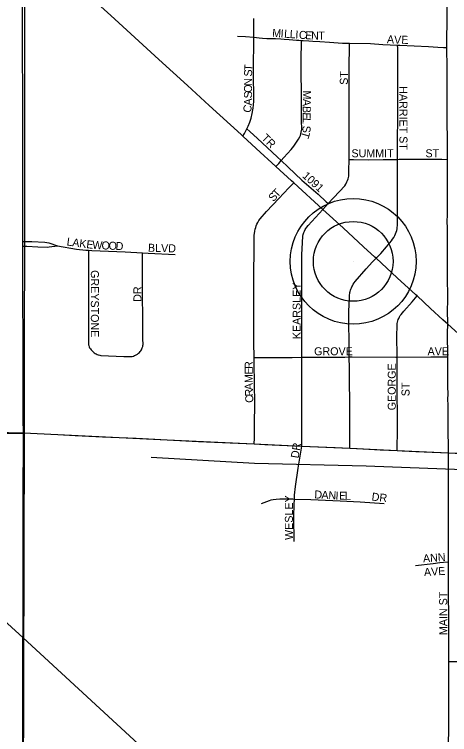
# Model space of a CAD drawing. Extents: x 1443599 to 1910620, y 1028088 to 1361369.
# Drawn here: x 1712516 to 1715234, y 1301291 to 1305788 of the extents above; entities that cross this region are included whole.
import ezdxf

# ---------------------------------------------------------------- set-up
doc = ezdxf.new("R2010")
doc.units = 0
for name, color, linetype in [('GM_X_City_Street', 7, 'Continuous'), ('GM_X_City_Street_Text', 7, 'Continuous'), ('GM_X_Corporation', 7, 'Continuous'), ('GM_X_Minor_River', 7, 'Continuous'), ('GM_X_Rail_Line', 7, 'Continuous'), ('GM_X_Section', 7, 'Continuous'), ('GM_X_State_Route', 7, 'Continuous'), ('GM_X_Township_Road', 7, 'Continuous'), ('GM_X_Township_Subdivision', 7, 'Continuous'), ('GM_X_Township_Subdivision_Text', 7, 'Continuous'), ('GM_X_Unincorporated', 7, 'Continuous'), ('GM_X_Unincorporated_Location', 7, 'Continuous')]:
    doc.layers.add(name, color=color, linetype=linetype)

msp = doc.modelspace()

# ---------------------------------------------------------------- linework, layer by layer
at = {"layer": 'GM_X_City_Street'}
for points in [[(1714264, 1302761.4), (1714265.4, 1302785.3), (1714271.9, 1302840.4), (1714288.4, 1302953.9), (1714310.8, 1303092.8)], [(1715227.5, 1302369.1), (1715226.8, 1302528.1), (1715226.6, 1302662.7), (1715226.1, 1302807.3), (1715226.9, 1303027.2), (1715226.9, 1303051.1)], [(1714058.8, 1302734.9), (1714109.1, 1302753.3), (1714120, 1302756.7), (1714131.4, 1302758.7), (1714150.8, 1302761.4), (1714173.7, 1302762.6), (1714226.2, 1302762.5), (1714264, 1302761.4)], [(1714262.1, 1302497.6), (1714261.1, 1302651.4), (1714262.2, 1302729.9), (1714264, 1302761.4)], [(1714264, 1302761.4), (1714367.3, 1302758.4), (1714550.9, 1302749.9), (1714675.5, 1302744.3), (1714824.9, 1302734.3)], [(1715020.4, 1302347.3), (1715130.9, 1302360.4), (1715173.3, 1302365.3), (1715196.2, 1302366.9), (1715227.5, 1302369.1)], [(1715228.3, 1301748.4), (1715228.1, 1302009.2), (1715227.5, 1302186.6), (1715227.6, 1302354), (1715227.5, 1302369.1)], [(1715223.7, 1300410), (1715223.6, 1300569.3), (1715224.7, 1300749.8), (1715224.8, 1300904), (1715224.9, 1301068.1), (1715229.4, 1301347), (1715228.3, 1301748.4)], [(1715228.3, 1301748.4), (1715321.5, 1301747.4), (1715399.3, 1301746.5)]]:
    msp.add_lwpolyline(points, dxfattribs=at)
at = {"layer": 'GM_X_Corporation'}
msp.add_lwpolyline([(1712571.8, 1303175.5), (1713469.4, 1303131.5), (1714013.8, 1303105.9), (1714310.8, 1303092.8), (1714610.2, 1303080), (1714906.6, 1303064.5), (1715226.9, 1303051.1), (1715891.5, 1303018.1), (1715882.7, 1301689), (1716203.4, 1301680.6), (1716692.7, 1301653.4), (1717096.3, 1301644.2), (1717846.8, 1301639.9), (1717841.6, 1297296.8), (1715191.6, 1297404.4), (1715221.2, 1296431.9), (1714870.9, 1296440.1), (1714849.9, 1297415.5), (1712576.5, 1297520.9), (1712572.9, 1297851.5), (1712551, 1299109), (1712558.7, 1299837.2), (1712566.8, 1300514.1)], close=True, dxfattribs=at)
at = {"layer": 'GM_X_Minor_River'}
msp.add_lwpolyline([(1716151.5, 1302869.9), (1716095.1, 1302932.8), (1715318.3, 1302945.3), (1714713.4, 1302967), (1714014.6, 1302984.3), (1713370, 1303020.8)], dxfattribs=at)
at = {"layer": 'GM_X_Rail_Line'}
msp.add_lwpolyline([(1696744.3, 1316617.1), (1698385.1, 1315090.2), (1701154.9, 1312492.5), (1703396, 1310407.2), (1704083.6, 1309768.9), (1706188.7, 1307823.9), (1708668.6, 1305506.3), (1710656.1, 1303646.9), (1712569.5, 1301894.9), (1713874.3, 1300693.4), (1714236.6, 1300385.6)], dxfattribs=at)
at = {"layer": 'GM_X_Section'}
for points in [[(1707230.9, 1308545.8), (1712581.9, 1308512.5), (1712576.7, 1303171.3), (1707262.2, 1303236.3)], [(1707262.2, 1303236.3), (1712576.7, 1303171.3), (1712561.7, 1297844.2), (1707289, 1297884.8)]]:
    msp.add_lwpolyline(points, close=True, dxfattribs=at)
at = {"layer": 'GM_X_State_Route'}
msp.add_lwpolyline([(1715332.6, 1303754.3), (1715221.7, 1303854.1), (1715192, 1303881.5), (1715114.7, 1303952.9), (1715031.7, 1304030.5), (1715023.7, 1304038), (1714906.5, 1304143.4), (1714774.4, 1304265.5), (1714766.6, 1304272.7), (1714696.7, 1304337.2), (1714568.2, 1304454.6), (1714442.1, 1304570.5), (1714260.5, 1304737.4), (1714246.8, 1304750), (1714148.9, 1304837.6), (1714148.8, 1304837.6), (1714025.2, 1304950.6), (1713942.8, 1305028.2), (1713932.1, 1305038.4), (1713732.4, 1305218.9), (1713597.4, 1305343.7), (1713417.1, 1305506.6), (1713116.9, 1305781.6), (1712974.8, 1305913.1)], dxfattribs=at)
at = {"layer": 'GM_X_Township_Road'}
for points in [[(1712567.9, 1304369.4), (1712568.3, 1304514.3), (1712568.7, 1304766.5), (1712567.8, 1305137.4), (1712567.4, 1305268.8), (1712568.6, 1305347.3), (1712566.8, 1305491.6), (1712566.5, 1305731.3), (1712566.3, 1305869.2), (1712566.8, 1306095.7), (1712567.3, 1306161.1), (1712567.6, 1306256), (1712567.8, 1306290.1)], [(1715217.3, 1305581.5), (1715217.1, 1305646.6), (1715217.6, 1305731.8), (1715218.1, 1305863.3)], [(1715220.5, 1304883.3), (1715220.5, 1305005.1), (1715220.2, 1305018.1), (1715219.1, 1305106.3), (1715218.4, 1305125.5), (1715218.9, 1305227.1), (1715217.9, 1305299.4), (1715218.4, 1305371.5), (1715217.7, 1305453.2), (1715217.3, 1305581.5)], [(1715221.7, 1303854.1), (1715222, 1303883.9), (1715221.4, 1303915.4), (1715223.2, 1304027.3), (1715221.2, 1304142.4), (1715220.4, 1304253.8), (1715220, 1304263.8), (1715219.6, 1304286.6), (1715219.9, 1304316), (1715220.1, 1304378.3), (1715220.2, 1304417.7), (1715219.5, 1304463.7), (1715219.4, 1304486.7), (1715220.6, 1304545.5), (1715220.7, 1304588.3), (1715221, 1304657.2), (1715221.1, 1304676.9), (1715220.7, 1304713.1), (1715221, 1304758.9), (1715220.9, 1304814.8), (1715220.4, 1304844.2), (1715220.5, 1304850.8), (1715220.5, 1304883.3)], [(1712567.9, 1304341.7), (1712567.9, 1304356.7), (1712567.9, 1304369.4)], [(1712571.8, 1303175.5), (1712570.7, 1303260.1), (1712571, 1303335.6), (1712570.9, 1303588.5), (1712570, 1303801.8), (1712569, 1303975.9), (1712567.9, 1304264.7), (1712567.9, 1304341.7)], [(1715222, 1303650.6), (1715220.9, 1303798.1), (1715221.7, 1303854.1)], [(1715226.9, 1303051.1), (1715225.4, 1303223.8), (1715225.4, 1303269.8), (1715223.9, 1303345.4), (1715223.6, 1303387.9), (1715224, 1303414), (1715223.2, 1303466.6), (1715222.2, 1303566), (1715222.8, 1303604.4), (1715222, 1303650.3), (1715222, 1303650.6)], [(1709923.1, 1303196.3), (1709941.5, 1303196.1), (1710210.8, 1303194), (1710578.4, 1303190.9), (1710992.1, 1303186.9), (1711103.7, 1303185.3), (1711152.9, 1303184.7), (1711198.8, 1303184.8), (1711248.1, 1303184.9), (1711297.2, 1303184.9), (1711461.4, 1303184.3), (1711533.6, 1303183.9), (1711566.4, 1303183.8), (1711609, 1303183.5), (1711996.4, 1303178.4), (1712111.4, 1303178.9), (1712219.7, 1303178.4), (1712438.1, 1303177.5), (1712478.4, 1303176.9), (1712571.8, 1303175.5)], [(1712566.8, 1300514.1), (1712566.9, 1300617.4), (1712567, 1300666.6), (1712568.6, 1300922.3), (1712569.1, 1301217.7), (1712570.6, 1301430.9), (1712568.2, 1301873.1), (1712570.5, 1301925.5), (1712570, 1302177.8), (1712569.5, 1302745.4), (1712571.8, 1303175.5)], [(1712571.8, 1303175.5), (1712787.4, 1303164.1), (1712895.6, 1303158.7), (1713066, 1303150.7), (1713275.9, 1303141.7), (1713469.4, 1303131.5), (1713666.1, 1303121.6), (1714013.8, 1303105.9)], [(1714013.8, 1303105.9), (1714079.2, 1303102.9), (1714310.8, 1303092.8)], [(1714310.8, 1303092.8), (1714517.9, 1303083.7), (1714610.2, 1303080)], [(1714610.2, 1303080), (1714655.5, 1303078.2), (1714799.8, 1303070.2), (1714906.6, 1303064.5)], [(1714906.6, 1303064.5), (1714937.4, 1303062.9), (1715022.6, 1303059.8), (1715226.9, 1303051.1)], [(1715226.9, 1303051.1), (1715285, 1303048.6), (1715471.8, 1303038.7), (1715891.5, 1303018.2)]]:
    msp.add_lwpolyline(points, dxfattribs=at)
at = {"layer": 'GM_X_Township_Subdivision'}
for points in [[(1714011.1, 1305645.8), (1714011.5, 1305687.9), (1714010.8, 1305762.2)], [(1713909.2, 1305652.7), (1713958.1, 1305650.1), (1714011.1, 1305645.8)], [(1713967.4, 1305073.3), (1713976.6, 1305090), (1713986.1, 1305114.5), (1713993.6, 1305139.7), (1714001.3, 1305168.7), (1714007.1, 1305203.2), (1714009.1, 1305222.8), (1714011, 1305246.2), (1714010.7, 1305295), (1714009.9, 1305385.1), (1714009, 1305433.8), (1714011.1, 1305645.8)], [(1714011.1, 1305645.8), (1714045.1, 1305642.3), (1714065.6, 1305639.1), (1714092.3, 1305638.5), (1714145.7, 1305637.2), (1714179.6, 1305635.2), (1714200.4, 1305634.6), (1714231.7, 1305632.7), (1714276.7, 1305628.1), (1714292.8, 1305626.6), (1714309.2, 1305625.4)], [(1714181.4, 1304875.4), (1714198, 1304894.6), (1714244.2, 1304945.7), (1714261.2, 1304966.2), (1714277.7, 1304990.2), (1714289.8, 1305008.8), (1714297.6, 1305023.2), (1714301.5, 1305033), (1714304.8, 1305042.1), (1714307.4, 1305053.2), (1714310, 1305072.7), (1714310, 1305091), (1714309.3, 1305107.9), (1714308.6, 1305139.2), (1714308.3, 1305201.7), (1714308.6, 1305219.9), (1714308.6, 1305248.6), (1714308.6, 1305271.4), (1714307.9, 1305327.1), (1714307.4, 1305396.2), (1714306.6, 1305469.5), (1714305.9, 1305494.9), (1714306, 1305536.4), (1714307.9, 1305588), (1714309.2, 1305625.4)], [(1714309.2, 1305625.4), (1714319.1, 1305624.8), (1714354, 1305622.7), (1714379.4, 1305621.3), (1714424.2, 1305618.7), (1714483, 1305615.3), (1714564.2, 1305609.6), (1714609.1, 1305608.6)], [(1714605.5, 1304882.4), (1714606.6, 1305136.9), (1714606.2, 1305235.3), (1714606.4, 1305458.1), (1714608.8, 1305590.7), (1714609.1, 1305608.6)], [(1714609.1, 1305608.6), (1714740.3, 1305605.8), (1714815.6, 1305600.8), (1714909.1, 1305596)], [(1714909.1, 1305596), (1714921.8, 1305595.4), (1715102.3, 1305587.3), (1715160.4, 1305584.7), (1715196.2, 1305582.7), (1715217.3, 1305581.5)], [(1714909.1, 1304883.3), (1714909.1, 1304916.6), (1714910.3, 1305227.5), (1714910.8, 1305430.2), (1714909.3, 1305578.4), (1714909.1, 1305596)], [(1713942.8, 1305028.2), (1713952.3, 1305045.6), (1713967.4, 1305073.3)], [(1713967.4, 1305073.3), (1713985.4, 1305057.2), (1714033.8, 1305014.1), (1714093.6, 1304958), (1714158.3, 1304897.5), (1714181.4, 1304875.4)], [(1714148.8, 1304837.6), (1714166.4, 1304858), (1714181.4, 1304875.4)], [(1714181.4, 1304875.4), (1714224.8, 1304834.2), (1714311.5, 1304754), (1714412.5, 1304665.1), (1714463.5, 1304618.8), (1714476.2, 1304607.2)], [(1714476.2, 1304607.2), (1714579.2, 1304718.4), (1714585.3, 1304728.2), (1714592.7, 1304742.5), (1714596.6, 1304751.9), (1714599.8, 1304761), (1714601.8, 1304769.5), (1714603.5, 1304778.8), (1714604.8, 1304792.5), (1714605.2, 1304802.6), (1714605.2, 1304812.4), (1714605.5, 1304882.4)], [(1714605.5, 1304882.4), (1714634.1, 1304882), (1714729.2, 1304880.7), (1714817.8, 1304882.7), (1714909.1, 1304883.3)], [(1714774.4, 1304265.5), (1714803.1, 1304294.6), (1714839.4, 1304336.7), (1714870.6, 1304374.5), (1714877.6, 1304384.9), (1714884.7, 1304395.6), (1714891.5, 1304407.8), (1714895.8, 1304417.5), (1714899.7, 1304428.6), (1714903.2, 1304439.5), (1714905.6, 1304448.4), (1714906.9, 1304458.8), (1714908, 1304468.4), (1714908.2, 1304482), (1714909.2, 1304685.3), (1714909.1, 1304883.3)], [(1714909.1, 1304883.3), (1714919.6, 1304883.4), (1715067.4, 1304884.7), (1715184.7, 1304883.6), (1715220.5, 1304883.3)], [(1714012.3, 1303645.4), (1714011.2, 1303739.6), (1714011.6, 1303868.6), (1714011.2, 1303933.1), (1714011.9, 1304093.8), (1714013.5, 1304392), (1714013.8, 1304408.9), (1714014.8, 1304419.8), (1714017.4, 1304435.4), (1714020, 1304447.1), (1714022.6, 1304458.4), (1714025.7, 1304467.6), (1714030, 1304478.4), (1714035.6, 1304489.3), (1714043, 1304501.4), (1714050.4, 1304511.4), (1714090.9, 1304557.1), (1714167.3, 1304638.5), (1714230.4, 1304705.4), (1714260.5, 1304737.4)], [(1714442.1, 1304570.5), (1714476.2, 1304607.2)], [(1714310.1, 1303647.2), (1714310.2, 1303851.6), (1714311.7, 1303973.2), (1714311.6, 1304287.9), (1714314, 1304363.3), (1714317.2, 1304402.8), (1714319.4, 1304414.5), (1714322.9, 1304425.6), (1714327, 1304435.4), (1714331.5, 1304444.5), (1714336.7, 1304452.3), (1714341.7, 1304459), (1714350.5, 1304470.1), (1714418.9, 1304545.4), (1714442.1, 1304570.5)], [(1712567.9, 1304369.4), (1712589.8, 1304369.4), (1712625.4, 1304369.4), (1712705.3, 1304366.1), (1712718.1, 1304364.9), (1712731.1, 1304362.5), (1712785.1, 1304342.5)], [(1712567.9, 1304341.7), (1712592.6, 1304340.7), (1712661, 1304338), (1712721.5, 1304335.7), (1712733.6, 1304336.3), (1712785.1, 1304342.5)], [(1712785.1, 1304342.5), (1712904.3, 1304322.5), (1712960.8, 1304317.2), (1712979, 1304316.2)], [(1712979, 1304316.2), (1712978.6, 1304271.2), (1712977.8, 1304174.8), (1712978.3, 1304025.3), (1712978.3, 1303866.4), (1712978.6, 1303731.9), (1712979.1, 1303725.9), (1712980.4, 1303720.2), (1712982.8, 1303712.6), (1712985.6, 1303706.5), (1712989.9, 1303700), (1712994.7, 1303694.2), (1713000.8, 1303687.5), (1713006.9, 1303681.6), (1713014, 1303675.9), (1713020.3, 1303671.4), (1713026.2, 1303668.1), (1713032.3, 1303665.3), (1713039.7, 1303662.5), (1713048.3, 1303660.3), (1713056, 1303659), (1713150.5, 1303654.4), (1713198.4, 1303652.6), (1713243.7, 1303651.6), (1713250.8, 1303653.1), (1713259.4, 1303655), (1713266.1, 1303657.6), (1713272.9, 1303660.7), (1713279.3, 1303664.3), (1713284.8, 1303667.7), (1713291, 1303672.1), (1713296, 1303677), (1713301.4, 1303683), (1713305.3, 1303687.9), (1713309.1, 1303694.1), (1713312.3, 1303700.3), (1713314.6, 1303706.1), (1713316.9, 1303714.1), (1713318.2, 1303721.1), (1713319, 1303727), (1713318.6, 1303761.6), (1713317.7, 1303834.9), (1713317.9, 1303925.5), (1713316.6, 1304004.1), (1713314.9, 1304115.6), (1713315.1, 1304259.8), (1713315.2, 1304298.7)], [(1712979, 1304316.2), (1713000.1, 1304314.9), (1713206.4, 1304304.9), (1713315.2, 1304298.7)], [(1713315.2, 1304298.7), (1713350.5, 1304296.8), (1713519.8, 1304288.2)], [(1714607.3, 1303649.1), (1714607.2, 1303672), (1714604.8, 1303930.8), (1714608, 1304027.8), (1714608.8, 1304037.8), (1714609.7, 1304044.8), (1714611, 1304051.5), (1714612.7, 1304058.7), (1714614.9, 1304065.6), (1714617.5, 1304072.8), (1714620.8, 1304080.2), (1714623.8, 1304087.1), (1714627.5, 1304094.3), (1714632.1, 1304103.2), (1714637.3, 1304111.2), (1714643.6, 1304119.7), (1714713, 1304198.8), (1714752.1, 1304243), (1714774.4, 1304265.5)], [(1714906.2, 1303648.6), (1714905, 1303786.4), (1714905.5, 1303838.9), (1714907, 1303858.5), (1714908.2, 1303866.8), (1714910.2, 1303874.5), (1714912.5, 1303882.2), (1714915.8, 1303889.9), (1714919.9, 1303899.1), (1714925.1, 1303907.8), (1714930.7, 1303915.3), (1714947, 1303935.9), (1714999.6, 1303994.5), (1715031.7, 1304030.5)], [(1714012.3, 1303645.4), (1714039, 1303645.3), (1714101.1, 1303645.1), (1714133.7, 1303646.6), (1714251.3, 1303646.9), (1714310.1, 1303647.2)], [(1714013.8, 1303105.9), (1714014.6, 1303142.8), (1714016.1, 1303211.5), (1714016.7, 1303375.8), (1714015.2, 1303467.7), (1714012.5, 1303625.8), (1714012.3, 1303645.4)], [(1714310.8, 1303092.8), (1714310.7, 1303116.9), (1714309.9, 1303389), (1714310.1, 1303647.2)], [(1714310.1, 1303647.2), (1714438.4, 1303647.6), (1714517.1, 1303648.2), (1714579.4, 1303648.8), (1714607.3, 1303649.1)], [(1714607.3, 1303649.1), (1714625.3, 1303649.3), (1714897.3, 1303648.6), (1714906.2, 1303648.6)], [(1714610.2, 1303080), (1714610.3, 1303108.6), (1714610.6, 1303288.8), (1714607.7, 1303576.9), (1714607.3, 1303649.1)], [(1714906.2, 1303648.6), (1715116.9, 1303649.5), (1715192.3, 1303650.3), (1715222, 1303650.6)], [(1714906.6, 1303064.5), (1714906.9, 1303095.3), (1714907.7, 1303174), (1714907.5, 1303210.1), (1714907, 1303494.7), (1714906.5, 1303606), (1714906.2, 1303648.6)]]:
    msp.add_lwpolyline(points, dxfattribs=at)
at = {"layer": 'GM_X_Unincorporated'}
for radius in [392.8, 249]:
    msp.add_circle((1714631.6, 1304246.3), radius, dxfattribs=at)
at = {"layer": 'GM_X_Unincorporated_Location'}
msp.add_line((1714631.6, 1304246.3), (1714631.6, 1304246.3), dxfattribs=at)

# ---------------------------------------------------------------- texts
at = {"layer": 'GM_X_City_Street_Text'}
for s, rotation, p in [('DR', 80.5298, (1714290.2, 1303013.9)), ('D', 356.939, (1714388, 1302766.4)), ('A', 356.939, (1714432, 1302764)), ('N', 356.9171, (1714475.9, 1302761.7)), ('I', 357.4153, (1714520.3, 1302759.3)), ('E', 359.003, (1714543.8, 1302758.3)), ('L', 359.9707, (1714579.9, 1302757.6)), ('DR', 353.6505, (1714744.9, 1302753.1)), ('WESLEY', 90, (1714254.9, 1302506.4)), ('ANN', 3.8063, (1715068.8, 1302366.2)), ('AVE', 3.6898, (1715074.9, 1302280.4)), ('MAIN ST', 90, (1715218.5, 1301912.4))]:
    msp.add_text(s, height=50, rotation=rotation, dxfattribs=at).set_placement(p)
at = {"layer": 'GM_X_Township_Subdivision_Text'}
for s, rotation, p in [('M', 356.0623, (1714124.2, 1305648.5)), ('I', 356.0941, (1714176.8, 1305644.9)), ('L', 356.1136, (1714198.8, 1305643.4)), ('L', 356.0623, (1714233.9, 1305641)), ('I', 356.0567, (1714269, 1305638.6)), ('C', 356.07, (1714291, 1305637.1)), ('E', 356.2552, (1714330.7, 1305634.4)), ('N', 358.7654, (1714368.2, 1305631.9)), ('T', 359.9457, (1714413.3, 1305631)), ('A', 356.8953, (1714841.3, 1305609)), ('V', 357.7635, (1714886, 1305606.5)), ('E', 359.6693, (1714931.8, 1305604.8)), ('T', 86.1168, (1714000.4, 1305434.7)), ('S', 88.8794, (1713999.8, 1305400.2)), ('ST', 90, (1714598.1, 1305348.8)), ('N', 89.9563, (1713999.8, 1305343.2)), ('O', 89.9703, (1713999.7, 1305299.2)), ('HARRIET ST', 270, (1714920.5, 1305340)), ('S', 89.9322, (1713999.7, 1305264)), ('M', 269.3808, (1714317.7, 1305313.7)), ('A', 89.2385, (1713999.1, 1305219.3)), ('A', 269.3846, (1714317.2, 1305260.9)), ('C', 79.9428, (1713991.4, 1305171.5)), ('B', 269.3885, (1714316.7, 1305216.9)), ('L', 269.3928, (1714315.9, 1305142.1)), ('E', 269.3716, (1714316.3, 1305177.3)), ('S', 269.3928, (1714315.4, 1305093.6)), ('TR', 315, (1714055.3, 1305012.2)), ('T', 253.0338, (1714315.6, 1305062.2)), ('SUMMIT', 0, (1714620.7, 1304896.2)), ('ST', 0, (1715082.7, 1304896.2)), ('1091', 317.8608, (1714310.2, 1304774.9)), ('T', 46.2945, (1714156.7, 1304641.6)), ('S', 48.8089, (1714133.9, 1304615.6)), ('L', 352.3259, (1712840, 1304346.1)), ('A', 352.3376, (1712874.9, 1304341.4)), ('K', 352.3274, (1712918.5, 1304335.5)), ('E', 353.0243, (1712962.7, 1304329.6)), ('W', 356.6963, (1713001.2, 1304325)), ('O', 357.5158, (1713059, 1304321.7)), ('O', 357.5272, (1713103, 1304319.8)), ('D', 357.5294, (1713147, 1304317.9)), ('BLVD', 358.5265, (1713349.4, 1304306.6)), ('GREYSTONE', 270, (1712993.3, 1304191.6)), ('KEARSLEY', 90, (1714303.3, 1303760.4)), ('DR', 90, (1713308.9, 1303993.6)), ('GROVE', 0, (1714387.5, 1303659.8)), ('AVE', 0, (1715095.9, 1303659.8)), ('R', 90, (1714004.1, 1303574.5)), ('GEORGE', 90, (1714897.3, 1303316)), ('E', 90, (1714004.1, 1303539.3)), ('M', 90.0546, (1714004.2, 1303486.5)), ('A', 91.2677, (1714005.1, 1303442.8)), ('ST', 90, (1714983.3, 1303404)), ('R', 92.4399, (1714006.8, 1303403.5)), ('C', 92.4537, (1714008.5, 1303363.9))]:
    msp.add_text(s, height=50, rotation=rotation, dxfattribs=at).set_placement(p)

doc.saveas('drawing.dxf')
